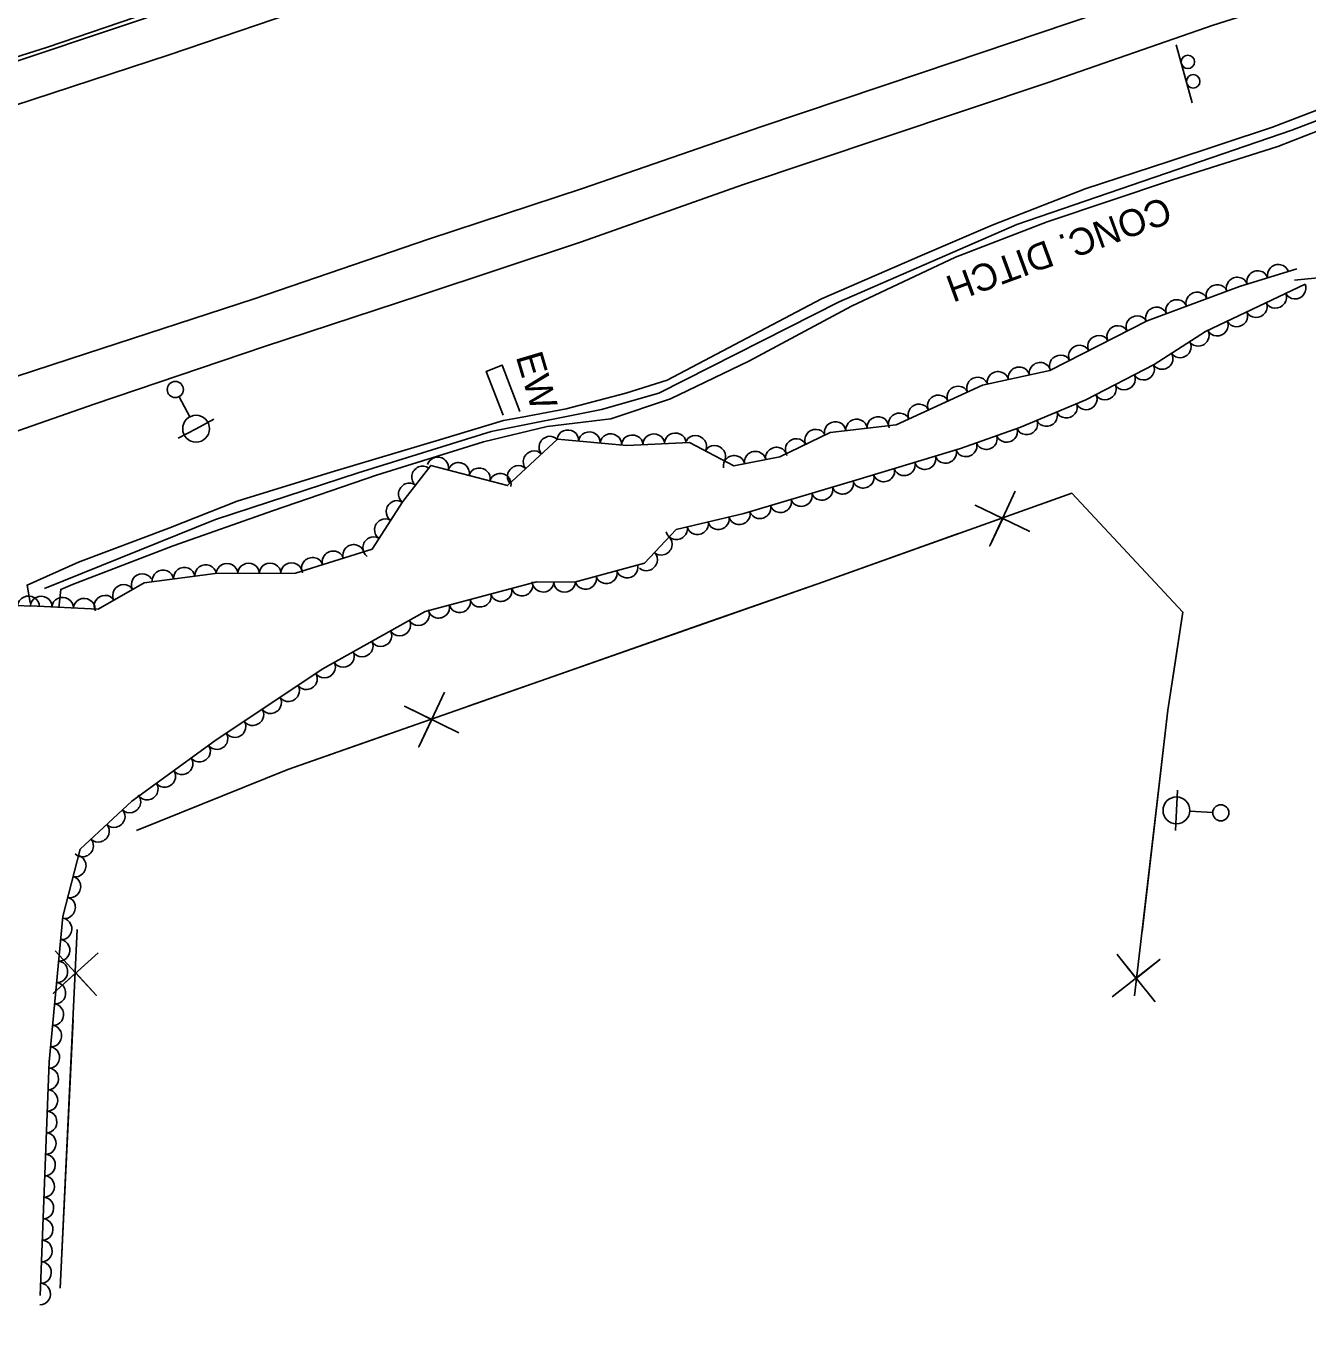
# Model space of a CAD drawing. Extents: x 1722896 to 1754269, y 648279 to 666297.
# Drawn here: x 1723131.2 to 1723369.4, y 663843.7 to 664087.3 of the extents above; entities that cross this region are included whole.
import ezdxf

# ---------------------------------------------------------------- set-up
doc = ezdxf.new("R2010")
doc.units = 0
for name, color, linetype in [('DESIGN - CENTERLINE - Proposed', 7, 'Continuous'), ('DESIGN - CENTERLINE - Proposed Text', 7, 'Continuous'), ('DESIGN - PUBLIC HEARING - Shapes', 7, 'Continuous'), ('DESIGN - SCRATCH - User 1', 7, 'Continuous'), ('SURVEY - CENTERLINE - Existing Roads', 7, 'Continuous'), ('SURVEY - CENTERLINE - Preliminary Text', 7, 'Continuous'), ('SURVEY - CONTOURS - Intermediate with optional Text', 7, 'Continuous'), ('SURVEY - DTM - Breaklines', 7, 'Continuous'), ('SURVEY - VEGETATION - Features with Text', 7, 'Continuous')]:
    doc.layers.add(name, color=color, linetype=linetype)

msp = doc.modelspace()

# ---------------------------------------------------------------- linework, layer by layer
at = {"layer": 'DESIGN - CENTERLINE - Proposed'}
for points in [[(1723131.96, 663980.15), (1723131.36, 663983.4), (1723140.93, 663987.63), (1723157.69, 663993.99), (1723170.41, 663999), (1723187.89, 664004.36), (1723208.66, 664010.6), (1723219.9, 664013.98), (1723223.37, 664014.58), (1723231.55, 664016.17), (1723242.67, 664019.08), (1723250.31, 664021.49), (1723262.9, 664028.12), (1723279.02, 664036.62), (1723297.74, 664044.74), (1723310.76, 664050.32), (1723328.02, 664057.02), (1723343.57, 664062.15), (1723362.86, 664068.51), (1723377.26, 664074.03)], [(1723376.57, 664069.9), (1723363.87, 664064.89), (1723344.08, 664058.67), (1723320.95, 664050.92), (1723303.92, 664044.33), (1723284.59, 664035.26), (1723265.51, 664025.01), (1723250.93, 664018.04), (1723239.87, 664014.27), (1723228.04, 664012.89), (1723216.22, 664010.02), (1723196.29, 664003.84), (1723177.18, 663997.28), (1723158.51, 663990.71), (1723139.79, 663983.49), (1723137.61, 663982.6), (1723137.25, 663979.15)], [(1723222.97, 664015.66), (1723219.64, 664024.28), (1723216.7, 664023.12), (1723219.85, 664014.97)], [(1723131.96, 663980.13), (1723131.96, 663980.15)], [(1723131.99, 663979.97), (1723131.97, 663980.09)]]:
    msp.add_lwpolyline(points, dxfattribs=at)
at = {"layer": 'DESIGN - CENTERLINE - Proposed Text'}
for points in [[(1723366.92, 664040.06), (1723385.08, 664041.84), (1723394.83, 664046.64)], [(1723366.92, 664040.06), (1723385.08, 664041.84), (1723394.83, 664046.64)], [(1723151.68, 663937.79), (1723179.8, 663949.12), (1723227.89, 663965.98), (1723279.41, 663984.03), (1723325.53, 664000.47), (1723346.18, 663978.36), (1723343.43, 663960.12), (1723337.22, 663907.03)], [(1723315.05, 664000.88), (1723310.3, 663990.69), (1723312.72, 663995.8), (1723307.61, 663998.22), (1723317.74, 663993.34)], [(1723319.66, 663998.38), (1723325.53, 664000.47), (1723346.18, 663978.36), (1723344.7, 663968.56)], [(1723257.35, 663976.3), (1723279.41, 663984.03), (1723304.49, 663992.97)], [(1723213.56, 663960.96), (1723227.89, 663965.98), (1723257.35, 663976.3)], [(1723344.7, 663968.56), (1723343.43, 663960.12), (1723338.61, 663918.93)], [(1723208.97, 663963.48), (1723204.16, 663953.32), (1723206.61, 663958.42), (1723201.52, 663960.87), (1723211.62, 663955.93)], [(1723151.68, 663937.79), (1723179.8, 663949.12), (1723198.37, 663955.63)], [(1723137.54, 663852.71), (1723140.7, 663919.37)], [(1723140.67, 663918.73), (1723140.7, 663919.37)], [(1723136.61, 663915.42), (1723144.23, 663907.15), (1723140.42, 663911.34), (1723136.24, 663907.53), (1723144.6, 663915.04)], [(1723341.02, 663905.96), (1723334, 663914.74), (1723337.5, 663910.3), (1723341.94, 663913.81), (1723333.08, 663906.89)], [(1723137.54, 663852.71), (1723139.91, 663902.65)]]:
    msp.add_lwpolyline(points, dxfattribs=at)
at = {"layer": 'DESIGN - PUBLIC HEARING - Shapes'}
msp.add_line((1723347.95, 664073.01), (1723344.98, 664083.82), dxfattribs=at)
for centre in [(1723347.13, 664080.64), (1723348.12, 664077.02)]:
    msp.add_circle(centre, 1.25, dxfattribs=at)
at = {"layer": 'DESIGN - SCRATCH - User 1'}
for points in [[(1723569.52, 664228.68), (1723542.74, 664219.96), (1723515.13, 664210.46), (1723486.54, 664200.64), (1723457.15, 664190.74), (1723427.67, 664180.85), (1723398.05, 664171.1), (1723366.72, 664160.44), (1723334.81, 664149.76), (1723308.59, 664140.8), (1723278.59, 664130.69), (1723248.66, 664120.79), (1723221.31, 664111.44), (1723190.92, 664101.21), (1723160.9, 664091.28), (1723131.32, 664081.39), (1723095.85, 664069.66), (1723059.87, 664058.39), (1723026.27, 664048.07), (1722994.8, 664038.62), (1722964.56, 664029.92), (1722950.87, 664025.77)], [(1723565.86, 664228.42), (1723542.1, 664220.61), (1723517.87, 664212.08), (1723488.42, 664202.17), (1723460.91, 664193.01), (1723434.62, 664184), (1723409.91, 664175.85), (1723391.35, 664169.53), (1723366.3, 664161.15), (1723341.1, 664152.67), (1723319.75, 664145.5), (1723293.52, 664136.61), (1723262.31, 664126.21), (1723236.33, 664117.58), (1723212.19, 664109.46), (1723187.75, 664101.17), (1723162.06, 664092.61), (1723135.15, 664083.4), (1723107.82, 664074.75), (1723080.2, 664065.56), (1723053.55, 664057.52), (1723025.65, 664048.76), (1723000.65, 664041.36), (1722971.93, 664032.88)]]:
    msp.add_lwpolyline(points, dxfattribs=at)
at = {"layer": 'SURVEY - CENTERLINE - Existing Roads'}
msp.add_lwpolyline([(1723134.61, 663982.77), (1723166.36, 663995.6), (1723192.89, 664004.23), (1723217.62, 664011.95), (1723238.16, 664016.06), (1723248.82, 664019.04), (1723282.29, 664036.06), (1723315.35, 664050.4), (1723366.47, 664067.94), (1723377.01, 664072), (1723383.52, 664043.8)], dxfattribs=at)
at = {"layer": 'SURVEY - CENTERLINE - Preliminary Text'}
for points in [[(1723593.48, 664228.51), (1723559.19, 664217.22), (1723526.37, 664205.94), (1723487.88, 664193.05), (1723453.73, 664181.62), (1723422.03, 664171.12), (1723388.78, 664159.62), (1723348.2, 664146.16), (1723314.16, 664134.57), (1723281.92, 664123.81), (1723249.25, 664112.67), (1723217.51, 664101.83), (1723186.95, 664091.88), (1723157.74, 664081.95), (1723125.15, 664071.29), (1723090.83, 664060.04), (1723058.59, 664049.85), (1723021.53, 664038.64), (1722989.27, 664028.76), (1722961.91, 664020.74), (1722952.05, 664018.15)], [(1723590.64, 664177.51), (1723561.91, 664167.8), (1723532.9, 664157.87), (1723501.27, 664147.24), (1723475.02, 664138.58), (1723445.22, 664128.35), (1723416.45, 664118.46), (1723386.09, 664108.47), (1723359.88, 664099.47), (1723330.49, 664089.73), (1723297.81, 664078.68), (1723267.76, 664068.57), (1723234.61, 664057.14), (1723205.99, 664047.7), (1723173.54, 664036.61), (1723142.39, 664026.44), (1723112.99, 664016.86), (1723085.56, 664008.25), (1723052.53, 663997.65), (1723021.13, 663988.32), (1722988.72, 663978.57), (1722969.62, 663973.03)], [(1723573.32, 664161.57), (1723542.76, 664151), (1723511.53, 664140.85), (1723481.45, 664130.23), (1723448.6, 664119.28), (1723413.5, 664107.76), (1723381.96, 664097.01), (1723351.82, 664087.46), (1723321.16, 664076.82), (1723290.59, 664066.58), (1723264.32, 664057.8), (1723234.43, 664047.18), (1723204.36, 664037.21), (1723175.46, 664027.75), (1723143.82, 664017.05), (1723115.6, 664007.17), (1723085.1, 663997.41), (1723053.76, 663988.48), (1723021.79, 663978.47), (1722992.36, 663969.91), (1722972.76, 663964.68)]]:
    msp.add_lwpolyline(points, dxfattribs=at)
at = {"layer": 'SURVEY - DTM - Breaklines'}
for p, q in [((1723159.62, 664018.41), (1723161.61, 664014.66)), ((1723162.78, 664012.45), (1723159.47, 664010.69)), ((1723162.78, 664012.45), (1723166.09, 664014.21)), ((1723345.01, 663941.51), (1723345.21, 663945.26)), ((1723345.01, 663941.51), (1723344.81, 663937.77)), ((1723351.75, 663941.15), (1723347.51, 663941.38))]:
    msp.add_line(p, q, dxfattribs=at)
for centre, radius in [((1723158.91, 664019.74), 1.5), ((1723162.78, 664012.45), 2.5), ((1723345.01, 663941.51), 2.5), ((1723353.25, 663941.07), 1.5)]:
    msp.add_circle(centre, radius, dxfattribs=at)
at = {"layer": 'SURVEY - VEGETATION - Features with Text'}
for points in [[(1723131.98, 663979.54), (1723144.6, 663978.9), (1723153.12, 663983.83), (1723166.29, 663985.52), (1723181.23, 663985.64), (1723195.48, 663990.1), (1723201.19, 663998.94), (1723206.4, 664005.64), (1723220.68, 664001.9), (1723229.98, 664010.52), (1723242.85, 664009.36), (1723254.51, 664009.91), (1723262.72, 664005.59), (1723271.26, 664007.25), (1723280.66, 664011.77), (1723292.88, 664013.2), (1723308.95, 664020.58), (1723321.5, 664023.29), (1723339.54, 664032.53), (1723356.74, 664038.9), (1723367.37, 664042.17)], [(1723368.9, 664039.35), (1723350.39, 664030.53), (1723340.84, 664024.42), (1723328.15, 664017.84), (1723315.91, 664012.7), (1723304.86, 664008.77), (1723285.41, 664002.91), (1723264.56, 663996.73), (1723252.02, 663993.73), (1723246.1, 663987.49), (1723233.14, 663983.95), (1723226.06, 663984), (1723205.37, 663978.47), (1723186.2, 663967.79), (1723166.25, 663954.44), (1723150.8, 663943.23), (1723141.24, 663934.34), (1723138.02, 663921.77), (1723135.44, 663894.81), (1723133.82, 663851.38)], [(1723104.75, 663843.68), (1723109.28, 663863.32), (1723115.38, 663882.6), (1723116.45, 663901.13), (1723109.19, 663915.01), (1723095.63, 663933.24), (1723095.23, 663949.34), (1723110.08, 663962.76), (1723127.19, 663979.75), (1723132.01, 663979.46)], [(1723132.04, 663979.46), (1723132.07, 663979.46)]]:
    msp.add_lwpolyline(points, dxfattribs=at)
for centre, major_axis in [((1723360.07, 664039.92), (1.91, 0.59)), ((1723363.9, 664041.1), (1.91, 0.59)), ((1723352.51, 664037.33), (1.88, 0.69)), ((1723356.26, 664038.72), (1.88, 0.69)), ((1723367.1, 664038.49), (-1.81, -0.86)), ((1723345.01, 664034.55), (1.88, 0.69)), ((1723348.76, 664035.94), (1.88, 0.69)), ((1723363.49, 664036.77), (-1.81, -0.86)), ((1723341.26, 664033.16), (1.88, 0.69)), ((1723356.27, 664033.33), (-1.81, -0.86)), ((1723359.88, 664035.05), (-1.81, -0.86)), ((1723334.05, 664029.71), (1.78, 0.91)), ((1723337.61, 664031.54), (1.78, 0.91)), ((1723352.65, 664031.61), (-1.81, -0.86)), ((1723330.49, 664027.89), (1.78, 0.91)), ((1723349.13, 664029.72), (-1.68, -1.08)), ((1723326.93, 664026.07), (1.78, 0.91)), ((1723345.77, 664027.57), (-1.68, -1.08)), ((1723319.64, 664022.89), (1.95, 0.42)), ((1723323.37, 664024.24), (1.78, 0.91)), ((1723342.4, 664025.41), (-1.68, -1.08)), ((1723307.98, 664020.14), (1.82, 0.83)), ((1723311.82, 664021.2), (1.95, 0.42)), ((1723315.73, 664022.04), (1.95, 0.42)), ((1723335.38, 664021.59), (-1.78, -0.92)), ((1723338.93, 664023.43), (-1.78, -0.92)), ((1723304.35, 664018.47), (1.82, 0.83)), ((1723331.83, 664019.74), (-1.78, -0.92)), ((1723297.08, 664015.13), (1.82, 0.83)), ((1723300.71, 664016.8), (1.82, 0.83)), ((1723324.59, 664016.35), (-1.84, -0.77)), ((1723328.27, 664017.9), (-1.78, -0.92)), ((1723289.52, 664012.81), (1.99, 0.23)), ((1723293.44, 664013.46), (1.82, 0.83)), ((1723320.9, 664014.8), (-1.84, -0.77)), ((1723231.89, 664010.35), (1.99, -0.18)), ((1723277.89, 664010.44), (1.8, 0.87)), ((1723281.58, 664011.88), (1.99, 0.23)), ((1723285.55, 664012.34), (1.99, 0.23)), ((1723313.47, 664011.84), (-1.88, -0.67)), ((1723317.21, 664013.25), (-1.84, -0.77)), ((1723228.46, 664009.11), (1.47, 1.36)), ((1723235.88, 664009.99), (1.99, -0.18)), ((1723239.86, 664009.63), (1.99, -0.18)), ((1723243.85, 664009.41), (2, 0.09)), ((1723247.85, 664009.6), (2, 0.09)), ((1723251.84, 664009.78), (2, 0.09)), ((1723255.69, 664009.29), (1.77, -0.93)), ((1723274.28, 664008.7), (1.8, 0.87)), ((1723305.94, 664009.16), (-1.88, -0.67)), ((1723309.7, 664010.5), (-1.88, -0.67)), ((1723207.72, 664005.29), (1.93, -0.51)), ((1723225.52, 664006.39), (1.47, 1.36)), ((1723259.23, 664007.43), (1.77, -0.93)), ((1723262.77, 664005.6), (1.96, 0.38)), ((1723266.7, 664006.37), (1.96, 0.38)), ((1723270.63, 664007.13), (1.96, 0.38)), ((1723298.29, 664006.8), (-1.92, -0.58)), ((1723302.12, 664007.95), (-1.92, -0.58)), ((1723204.78, 664003.56), (1.23, 1.58)), ((1723211.59, 664004.28), (1.93, -0.51)), ((1723215.46, 664003.27), (1.93, -0.51)), ((1723222.59, 664003.67), (1.47, 1.36)), ((1723290.63, 664004.49), (-1.92, -0.58)), ((1723294.46, 664005.64), (-1.92, -0.58)), ((1723202.32, 664000.4), (1.23, 1.58)), ((1723219.33, 664002.26), (1.93, -0.51)), ((1723282.97, 664002.19), (-1.92, -0.57)), ((1723286.8, 664003.33), (-1.92, -0.58)), ((1723275.3, 663999.92), (-1.92, -0.57)), ((1723279.13, 664001.06), (-1.92, -0.57)), ((1723200.02, 663997.13), (1.08, 1.68)), ((1723267.63, 663997.65), (-1.92, -0.57)), ((1723271.46, 663998.78), (-1.92, -0.57)), ((1723197.85, 663993.77), (1.08, 1.68)), ((1723256, 663994.69), (-1.95, -0.47)), ((1723259.89, 663995.62), (-1.95, -0.47)), ((1723263.78, 663996.55), (-1.95, -0.47)), ((1723252.11, 663993.76), (-1.95, -0.47)), ((1723192.02, 663989.02), (1.91, 0.6)), ((1723195.68, 663990.41), (1.08, 1.68)), ((1723249.33, 663990.9), (-1.38, -1.45)), ((1723184.38, 663986.63), (1.91, 0.6)), ((1723188.2, 663987.82), (1.91, 0.6)), ((1723246.58, 663988), (-1.38, -1.45)), ((1723152.71, 663983.59), (1.73, 1)), ((1723156.61, 663984.28), (1.98, 0.25)), ((1723160.58, 663984.79), (1.98, 0.25)), ((1723164.55, 663985.29), (1.98, 0.25)), ((1723168.53, 663985.54), (2, 0.02)), ((1723172.53, 663985.57), (2, 0.02)), ((1723176.53, 663985.6), (2, 0.02)), ((1723180.53, 663985.64), (2, 0.02)), ((1723239.06, 663985.57), (-1.93, -0.53)), ((1723242.92, 663986.62), (-1.93, -0.53)), ((1723149.24, 663981.59), (1.73, 1)), ((1723223.37, 663983.28), (-1.93, -0.52)), ((1723227.27, 663983.99), (-2, 0.01)), ((1723231.27, 663983.97), (-2, 0.01)), ((1723235.2, 663984.52), (-1.93, -0.53)), ((1723131.63, 663979.48), (2, -0.12)), ((1723133.98, 663979.43), (2, -0.1)), ((1723137.97, 663979.23), (2, -0.1)), ((1723141.97, 663979.03), (2, -0.1)), ((1723145.78, 663979.58), (1.73, 1)), ((1723211.78, 663980.18), (-1.93, -0.52)), ((1723215.64, 663981.21), (-1.93, -0.52)), ((1723219.5, 663982.25), (-1.93, -0.52)), ((1723204.17, 663977.8), (-1.75, -0.97)), ((1723207.91, 663979.15), (-1.93, -0.52)), ((1723200.68, 663975.86), (-1.75, -0.97)), ((1723197.18, 663973.91), (-1.75, -0.97)), ((1723190.2, 663970.02), (-1.75, -0.97)), ((1723193.69, 663971.96), (-1.75, -0.97)), ((1723186.7, 663968.07), (-1.75, -0.97)), ((1723183.35, 663965.89), (-1.66, -1.11)), ((1723180.03, 663963.66), (-1.66, -1.11)), ((1723176.7, 663961.44), (-1.66, -1.11)), ((1723173.38, 663959.21), (-1.66, -1.11)), ((1723170.06, 663956.99), (-1.66, -1.11)), ((1723166.73, 663954.76), (-1.66, -1.11)), ((1723163.48, 663952.43), (-1.62, -1.17)), ((1723157.01, 663947.73), (-1.62, -1.17)), ((1723160.24, 663950.08), (-1.62, -1.17)), ((1723153.77, 663945.39), (-1.62, -1.17)), ((1723150.55, 663943.01), (-1.46, -1.36)), ((1723147.63, 663940.28), (-1.46, -1.36)), ((1723144.7, 663937.56), (-1.46, -1.36)), ((1723141.77, 663934.83), (-1.46, -1.36)), ((1723140.42, 663931.17), (-0.5, -1.94)), ((1723139.43, 663927.29), (-0.5, -1.94)), ((1723138.44, 663923.42), (-0.5, -1.94)), ((1723137.8, 663919.48), (-0.19, -1.99)), ((1723137.42, 663915.5), (-0.19, -1.99)), ((1723137.03, 663911.52), (-0.19, -1.99)), ((1723136.65, 663907.54), (-0.19, -1.99)), ((1723136.27, 663903.55), (-0.19, -1.99)), ((1723135.89, 663899.57), (-0.19, -1.99)), ((1723135.51, 663895.59), (-0.19, -1.99)), ((1723135.32, 663891.6), (-0.07, -2)), ((1723135.17, 663887.6), (-0.07, -2)), ((1723135.02, 663883.6), (-0.07, -2)), ((1723134.87, 663879.6), (-0.07, -2)), ((1723134.72, 663875.61), (-0.07, -2)), ((1723134.57, 663871.61), (-0.07, -2)), ((1723134.42, 663867.61), (-0.07, -2)), ((1723134.28, 663863.62), (-0.07, -2)), ((1723134.13, 663859.62), (-0.07, -2)), ((1723133.98, 663855.62), (-0.07, -2)), ((1723133.83, 663851.62), (-0.07, -2))]:
    msp.add_ellipse(centre, major_axis=major_axis, ratio=0.940188, start_param=0, end_param=3.141593, dxfattribs=at)

# ---------------------------------------------------------------- texts
at = {"layer": 'SURVEY - CONTOURS - Intermediate with optional Text'}
for s, rotation, p in [('CONC. DITCH', 200.1652, (1723342.88, 664055.68)), ('EW', 286.4964, (1723222.17, 664025.88))]:
    msp.add_text(s, height=5, rotation=rotation, dxfattribs=at).set_placement(p)

doc.saveas('drawing.dxf')
